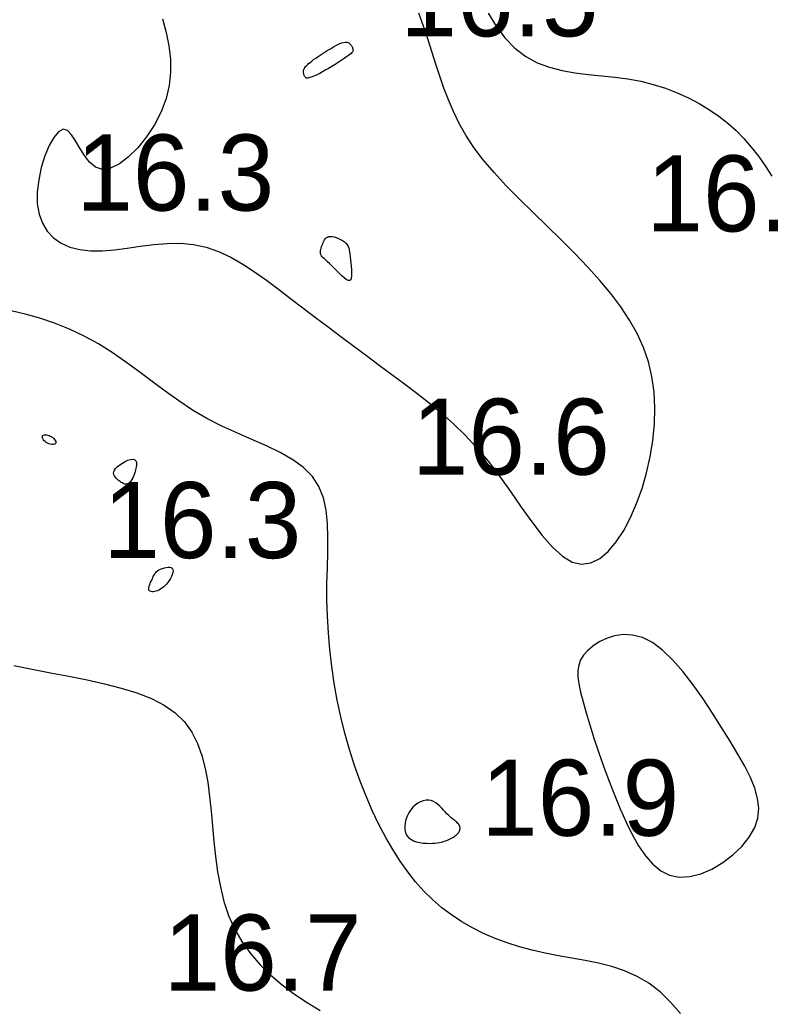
# Model space of a CAD drawing. Extents: x 3040093 to 3056816, y 408076 to 509144.
# Drawn here: x 3046305.5 to 3046354.8, y 434967.9 to 435032.9 of the extents above; entities that cross this region are included whole.
import ezdxf

# ---------------------------------------------------------------- set-up
doc = ezdxf.new("R2010")
doc.units = 0
doc.layers.add('V-CHAN-CONT-EL17', color=7, linetype='Continuous')
doc.layers.add('V-TOPO-SOUN-0610', color=7, linetype='Continuous')

msp = doc.modelspace()

# ---------------------------------------------------------------- linework, layer by layer
at = {"layer": 'V-CHAN-CONT-EL17'}
for points in [[(3046314.879, 435033.003), (3046315.11, 435032.101), (3046315.285, 435031.219), (3046315.389, 435030.349), (3046315.405, 435029.488), (3046315.319, 435028.627), (3046315.114, 435027.762), (3046314.782, 435026.892), (3046314.342, 435026.042), (3046313.821, 435025.244), (3046313.246, 435024.528), (3046312.643, 435023.925), (3046312.038, 435023.467), (3046311.458, 435023.184), (3046310.93, 435023.108), (3046310.472, 435023.254), (3046310.08, 435023.576), (3046309.738, 435024.012), (3046309.435, 435024.5), (3046309.158, 435024.979), (3046308.892, 435025.387), (3046308.625, 435025.662), (3046308.344, 435025.743), (3046308.04, 435025.584), (3046307.727, 435025.212), (3046307.423, 435024.668), (3046307.144, 435023.995), (3046306.909, 435023.235), (3046306.735, 435022.431), (3046306.641, 435021.626), (3046306.644, 435020.861), (3046306.758, 435020.172), (3046306.98, 435019.568), (3046307.301, 435019.048), (3046307.715, 435018.614), (3046308.213, 435018.267), (3046308.789, 435018.007), (3046309.434, 435017.837), (3046310.141, 435017.755), (3046310.903, 435017.76), (3046311.709, 435017.829), (3046312.549, 435017.938), (3046313.414, 435018.061), (3046314.293, 435018.171), (3046315.175, 435018.245), (3046316.051, 435018.256), (3046316.911, 435018.178), (3046317.747, 435017.993), (3046318.561, 435017.707), (3046319.36, 435017.334), (3046320.147, 435016.887), (3046320.929, 435016.38), (3046321.711, 435015.825), (3046322.497, 435015.237), (3046323.294, 435014.628), (3046324.104, 435014.01), (3046324.927, 435013.387), (3046325.759, 435012.76), (3046326.597, 435012.131), (3046327.439, 435011.502), (3046328.281, 435010.874), (3046329.12, 435010.25), (3046329.954, 435009.631), (3046330.78, 435009.017), (3046331.597, 435008.399), (3046332.404, 435007.763), (3046333.2, 435007.1), (3046333.986, 435006.397), (3046334.761, 435005.641), (3046335.524, 435004.823), (3046336.274, 435003.929), (3046337.012, 435002.958), (3046337.736, 435001.942), (3046338.447, 435000.924), (3046339.144, 434999.948), (3046339.828, 434999.056), (3046340.497, 434998.29), (3046341.153, 434997.693), (3046341.794, 434997.307), (3046342.419, 434997.165), (3046343.026, 434997.252), (3046343.61, 434997.543), (3046344.167, 434998.012), (3046344.691, 434998.634), (3046345.18, 434999.384), (3046345.629, 435000.237), (3046346.033, 435001.167), (3046346.389, 435002.152), (3046346.69, 435003.176), (3046346.931, 435004.229), (3046347.106, 435005.298), (3046347.21, 435006.372), (3046347.237, 435007.437), (3046347.182, 435008.484), (3046347.039, 435009.499), (3046346.803, 435010.474), (3046346.478, 435011.414), (3046346.065, 435012.324), (3046345.57, 435013.212), (3046344.995, 435014.086), (3046344.344, 435014.952), (3046343.62, 435015.819), (3046342.828, 435016.692), (3046341.973, 435017.576), (3046341.074, 435018.47), (3046340.152, 435019.368), (3046339.229, 435020.265), (3046338.326, 435021.155), (3046337.465, 435022.034), (3046336.666, 435022.897), (3046335.952, 435023.738), (3046335.337, 435024.554), (3046334.814, 435025.35), (3046334.37, 435026.132), (3046333.99, 435026.905), (3046333.661, 435027.675), (3046333.369, 435028.448), (3046333.1, 435029.231), (3046332.841, 435030.03), (3046332.58, 435030.847), (3046332.309, 435031.68), (3046332.025, 435032.523), (3046331.721, 435033.37)], [(3046336.281, 435033.373), (3046336.793, 435032.519), (3046337.381, 435031.749), (3046338.034, 435031.081), (3046338.744, 435030.533), (3046339.502, 435030.116), (3046340.299, 435029.812), (3046341.128, 435029.598), (3046341.979, 435029.452), (3046342.845, 435029.348), (3046343.719, 435029.264), (3046344.591, 435029.176), (3046345.453, 435029.06), (3046346.299, 435028.898), (3046347.123, 435028.688), (3046347.923, 435028.433), (3046348.696, 435028.136), (3046349.437, 435027.801), (3046350.143, 435027.431), (3046350.812, 435027.029), (3046351.439, 435026.598), (3046352.022, 435026.14), (3046352.567, 435025.653), (3046353.079, 435025.133), (3046353.565, 435024.577), (3046354.031, 435023.981), (3046354.482, 435023.341), (3046354.926, 435022.655)], [(3046348.908, 434967.653), (3046348.266, 434968.404), (3046347.576, 434969.07), (3046346.838, 434969.637), (3046346.058, 434970.094), (3046345.241, 434970.455), (3046344.396, 434970.737), (3046343.53, 434970.959), (3046342.652, 434971.139), (3046341.768, 434971.296), (3046340.887, 434971.448), (3046340.016, 434971.613), (3046339.163, 434971.807), (3046338.33, 434972.033), (3046337.519, 434972.293), (3046336.732, 434972.587), (3046335.972, 434972.916), (3046335.24, 434973.282), (3046334.539, 434973.685), (3046333.87, 434974.127), (3046333.234, 434974.607), (3046332.631, 434975.129), (3046332.057, 434975.694), (3046331.51, 434976.303), (3046330.987, 434976.959), (3046330.487, 434977.663), (3046330.006, 434978.418), (3046329.542, 434979.224), (3046329.093, 434980.082), (3046328.662, 434980.989), (3046328.251, 434981.939), (3046327.863, 434982.927), (3046327.501, 434983.947), (3046327.166, 434984.995), (3046326.863, 434986.064), (3046326.594, 434987.15), (3046326.361, 434988.248), (3046326.164, 434989.352), (3046326.002, 434990.46), (3046325.874, 434991.566), (3046325.778, 434992.668), (3046325.715, 434993.76), (3046325.683, 434994.839), (3046325.681, 434995.9), (3046325.705, 434996.939), (3046325.735, 434997.949), (3046325.748, 434998.921), (3046325.719, 434999.847), (3046325.626, 435000.72), (3046325.445, 435001.531), (3046325.152, 435002.273), (3046324.724, 435002.937), (3046324.146, 435003.52), (3046323.434, 435004.036), (3046322.615, 435004.503), (3046321.712, 435004.939), (3046320.753, 435005.363), (3046319.762, 435005.794), (3046318.764, 435006.248), (3046317.784, 435006.746), (3046316.843, 435007.299), (3046315.936, 435007.899), (3046315.053, 435008.53), (3046314.184, 435009.178), (3046313.32, 435009.828), (3046312.451, 435010.466), (3046311.567, 435011.076), (3046310.658, 435011.644), (3046309.719, 435012.157), (3046308.756, 435012.611), (3046307.783, 435013.005), (3046306.812, 435013.337), (3046305.854, 435013.606), (3046304.922, 435013.809)], [(3046305.112, 434990.517), (3046306.31, 434990.269), (3046307.52, 434990.035), (3046308.726, 434989.806), (3046309.913, 434989.571), (3046311.064, 434989.319), (3046312.163, 434989.038), (3046313.194, 434988.717), (3046314.14, 434988.345), (3046314.985, 434987.91), (3046315.712, 434987.401), (3046316.311, 434986.81), (3046316.792, 434986.141), (3046317.17, 434985.403), (3046317.461, 434984.603), (3046317.681, 434983.75), (3046317.844, 434982.851), (3046317.968, 434981.915), (3046318.066, 434980.949), (3046318.154, 434979.961), (3046318.247, 434978.961), (3046318.356, 434977.958), (3046318.494, 434976.96), (3046318.675, 434975.978), (3046318.912, 434975.019), (3046319.218, 434974.094), (3046319.605, 434973.211), (3046320.082, 434972.378), (3046320.645, 434971.595), (3046321.282, 434970.861), (3046321.983, 434970.172), (3046322.74, 434969.529), (3046323.541, 434968.929), (3046324.377, 434968.37), (3046325.237, 434967.85)]]:
    msp.add_lwpolyline(points, dxfattribs=at)
for points in [[(3046324.136, 435029.513), (3046324.137, 435029.557), (3046324.142, 435029.601), (3046324.153, 435029.647), (3046324.171, 435029.695), (3046324.197, 435029.746), (3046324.232, 435029.8), (3046324.276, 435029.857), (3046324.33, 435029.919), (3046324.397, 435029.986), (3046324.477, 435030.059), (3046324.571, 435030.138), (3046324.68, 435030.224), (3046324.806, 435030.318), (3046324.95, 435030.421), (3046325.113, 435030.534), (3046325.294, 435030.656), (3046325.49, 435030.784), (3046325.695, 435030.912), (3046325.903, 435031.038), (3046326.107, 435031.155), (3046326.303, 435031.26), (3046326.484, 435031.347), (3046326.645, 435031.413), (3046326.781, 435031.454), (3046326.893, 435031.473), (3046326.986, 435031.471), (3046327.061, 435031.454), (3046327.121, 435031.425), (3046327.171, 435031.386), (3046327.211, 435031.341), (3046327.246, 435031.295), (3046327.277, 435031.248), (3046327.305, 435031.203), (3046327.33, 435031.159), (3046327.351, 435031.116), (3046327.368, 435031.074), (3046327.381, 435031.033), (3046327.39, 435030.993), (3046327.393, 435030.954), (3046327.391, 435030.916), (3046327.381, 435030.877), (3046327.359, 435030.834), (3046327.322, 435030.785), (3046327.267, 435030.729), (3046327.191, 435030.663), (3046327.09, 435030.584), (3046326.961, 435030.491), (3046326.803, 435030.382), (3046326.621, 435030.262), (3046326.421, 435030.132), (3046326.209, 435029.999), (3046325.993, 435029.866), (3046325.779, 435029.737), (3046325.573, 435029.616), (3046325.382, 435029.508), (3046325.211, 435029.416), (3046325.059, 435029.339), (3046324.927, 435029.276), (3046324.811, 435029.226), (3046324.712, 435029.186), (3046324.626, 435029.156), (3046324.552, 435029.135), (3046324.49, 435029.119), (3046324.438, 435029.11), (3046324.394, 435029.105), (3046324.357, 435029.105), (3046324.327, 435029.11), (3046324.301, 435029.12), (3046324.279, 435029.135), (3046324.26, 435029.154), (3046324.242, 435029.177), (3046324.225, 435029.204), (3046324.209, 435029.235), (3046324.193, 435029.27), (3046324.179, 435029.307), (3046324.166, 435029.346), (3046324.155, 435029.386), (3046324.146, 435029.428), (3046324.14, 435029.471)], [(3046326.013, 435018.696), (3046326.146, 435018.671), (3046326.286, 435018.629), (3046326.429, 435018.573), (3046326.57, 435018.505), (3046326.703, 435018.428), (3046326.823, 435018.342), (3046326.925, 435018.25), (3046327.005, 435018.153), (3046327.066, 435018.051), (3046327.11, 435017.94), (3046327.142, 435017.818), (3046327.165, 435017.683), (3046327.183, 435017.532), (3046327.2, 435017.363), (3046327.219, 435017.174), (3046327.243, 435016.964), (3046327.267, 435016.743), (3046327.288, 435016.521), (3046327.301, 435016.311), (3046327.3, 435016.123), (3046327.282, 435015.968), (3046327.241, 435015.857), (3046327.173, 435015.803), (3046327.075, 435015.811), (3046326.951, 435015.875), (3046326.806, 435015.983), (3046326.648, 435016.124), (3046326.48, 435016.287), (3046326.311, 435016.459), (3046326.145, 435016.629), (3046325.988, 435016.787), (3046325.845, 435016.923), (3046325.718, 435017.038), (3046325.605, 435017.136), (3046325.509, 435017.221), (3046325.427, 435017.298), (3046325.362, 435017.369), (3046325.311, 435017.439), (3046325.277, 435017.511), (3046325.258, 435017.589), (3046325.252, 435017.672), (3046325.259, 435017.76), (3046325.275, 435017.85), (3046325.299, 435017.943), (3046325.33, 435018.037), (3046325.364, 435018.131), (3046325.4, 435018.225), (3046325.437, 435018.315), (3046325.477, 435018.402), (3046325.521, 435018.482), (3046325.573, 435018.553), (3046325.633, 435018.613), (3046325.706, 435018.66), (3046325.792, 435018.691), (3046325.894, 435018.703)], [(3046307.008, 435005.629), (3046307.051, 435005.656), (3046307.108, 435005.672), (3046307.175, 435005.677), (3046307.251, 435005.671), (3046307.332, 435005.655), (3046307.416, 435005.628), (3046307.5, 435005.59), (3046307.581, 435005.543), (3046307.657, 435005.487), (3046307.725, 435005.427), (3046307.783, 435005.364), (3046307.829, 435005.301), (3046307.859, 435005.24), (3046307.873, 435005.183), (3046307.866, 435005.135), (3046307.838, 435005.095), (3046307.791, 435005.066), (3046307.73, 435005.047), (3046307.656, 435005.039), (3046307.574, 435005.042), (3046307.488, 435005.056), (3046307.4, 435005.081), (3046307.315, 435005.118), (3046307.235, 435005.166), (3046307.163, 435005.223), (3046307.1, 435005.286), (3046307.048, 435005.352), (3046307.008, 435005.419), (3046306.983, 435005.483), (3046306.973, 435005.541), (3046306.981, 435005.59)], [(3046311.912, 435003.579), (3046312.063, 435003.701), (3046312.236, 435003.817), (3046312.419, 435003.919), (3046312.602, 435004.001), (3046312.773, 435004.054), (3046312.923, 435004.071), (3046313.041, 435004.045), (3046313.118, 435003.97), (3046313.157, 435003.855), (3046313.164, 435003.708), (3046313.145, 435003.54), (3046313.105, 435003.361), (3046313.05, 435003.18), (3046312.985, 435003.008), (3046312.917, 435002.855), (3046312.849, 435002.728), (3046312.782, 435002.628), (3046312.717, 435002.551), (3046312.653, 435002.495), (3046312.59, 435002.459), (3046312.527, 435002.439), (3046312.465, 435002.433), (3046312.403, 435002.438), (3046312.341, 435002.454), (3046312.279, 435002.477), (3046312.217, 435002.509), (3046312.154, 435002.548), (3046312.091, 435002.594), (3046312.027, 435002.645), (3046311.962, 435002.702), (3046311.896, 435002.764), (3046311.83, 435002.83), (3046311.767, 435002.9), (3046311.715, 435002.976), (3046311.678, 435003.058), (3046311.662, 435003.147), (3046311.672, 435003.242), (3046311.714, 435003.346), (3046311.793, 435003.458)], [(3046314.267, 434996.359), (3046314.302, 434996.435), (3046314.338, 434996.505), (3046314.378, 434996.57), (3046314.425, 434996.63), (3046314.482, 434996.686), (3046314.554, 434996.74), (3046314.641, 434996.792), (3046314.748, 434996.843), (3046314.868, 434996.889), (3046314.996, 434996.929), (3046315.124, 434996.958), (3046315.247, 434996.973), (3046315.358, 434996.97), (3046315.451, 434996.947), (3046315.518, 434996.9), (3046315.556, 434996.827), (3046315.566, 434996.732), (3046315.551, 434996.619), (3046315.515, 434996.494), (3046315.461, 434996.361), (3046315.393, 434996.226), (3046315.313, 434996.094), (3046315.225, 434995.97), (3046315.132, 434995.857), (3046315.035, 434995.756), (3046314.937, 434995.668), (3046314.836, 434995.591), (3046314.736, 434995.525), (3046314.636, 434995.471), (3046314.537, 434995.427), (3046314.442, 434995.394), (3046314.351, 434995.371), (3046314.266, 434995.359), (3046314.187, 434995.357), (3046314.119, 434995.367), (3046314.06, 434995.389), (3046314.015, 434995.424), (3046313.983, 434995.471), (3046313.968, 434995.532), (3046313.97, 434995.606), (3046313.986, 434995.691), (3046314.014, 434995.784), (3046314.051, 434995.882), (3046314.094, 434995.983), (3046314.14, 434996.084), (3046314.186, 434996.182), (3046314.229, 434996.275)], [(3046345.344, 434980.225), (3046345.744, 434979.406), (3046346.165, 434978.66), (3046346.614, 434978.005), (3046347.098, 434977.456), (3046347.624, 434977.03), (3046348.2, 434976.744), (3046348.832, 434976.612), (3046349.522, 434976.647), (3046350.248, 434976.831), (3046350.981, 434977.144), (3046351.695, 434977.564), (3046352.361, 434978.068), (3046352.951, 434978.635), (3046353.438, 434979.242), (3046353.794, 434979.869), (3046353.998, 434980.498), (3046354.057, 434981.134), (3046353.986, 434981.783), (3046353.799, 434982.455), (3046353.51, 434983.158), (3046353.133, 434983.901), (3046352.683, 434984.692), (3046352.174, 434985.539), (3046351.619, 434986.445), (3046351.026, 434987.386), (3046350.402, 434988.329), (3046349.755, 434989.246), (3046349.09, 434990.104), (3046348.416, 434990.873), (3046347.74, 434991.522), (3046347.067, 434992.02), (3046346.407, 434992.346), (3046345.766, 434992.514), (3046345.153, 434992.546), (3046344.577, 434992.466), (3046344.046, 434992.297), (3046343.569, 434992.062), (3046343.154, 434991.785), (3046342.81, 434991.487), (3046342.542, 434991.188), (3046342.35, 434990.88), (3046342.227, 434990.549), (3046342.17, 434990.185), (3046342.174, 434989.774), (3046342.235, 434989.303), (3046342.348, 434988.76), (3046342.508, 434988.133), (3046342.711, 434987.413), (3046342.953, 434986.613), (3046343.229, 434985.751), (3046343.534, 434984.843), (3046343.864, 434983.906), (3046344.215, 434982.959), (3046344.581, 434982.018), (3046344.958, 434981.101)], [(3046334.236, 434979.434), (3046334.282, 434979.484), (3046334.322, 434979.534), (3046334.356, 434979.585), (3046334.383, 434979.637), (3046334.404, 434979.689), (3046334.418, 434979.741), (3046334.424, 434979.794), (3046334.424, 434979.848), (3046334.417, 434979.901), (3046334.403, 434979.955), (3046334.381, 434980.009), (3046334.351, 434980.062), (3046334.315, 434980.115), (3046334.27, 434980.168), (3046334.218, 434980.22), (3046334.158, 434980.272), (3046334.091, 434980.325), (3046334.017, 434980.381), (3046333.936, 434980.442), (3046333.85, 434980.511), (3046333.758, 434980.589), (3046333.661, 434980.677), (3046333.56, 434980.779), (3046333.454, 434980.895), (3046333.344, 434981.02), (3046333.228, 434981.149), (3046333.106, 434981.275), (3046332.976, 434981.393), (3046332.837, 434981.496), (3046332.69, 434981.58), (3046332.532, 434981.637), (3046332.365, 434981.664), (3046332.19, 434981.66), (3046332.011, 434981.626), (3046331.832, 434981.563), (3046331.657, 434981.471), (3046331.488, 434981.352), (3046331.33, 434981.206), (3046331.185, 434981.035), (3046331.059, 434980.84), (3046330.953, 434980.626), (3046330.87, 434980.402), (3046330.814, 434980.174), (3046330.788, 434979.949), (3046330.794, 434979.734), (3046330.836, 434979.535), (3046330.916, 434979.361), (3046331.037, 434979.215), (3046331.191, 434979.098), (3046331.373, 434979.006), (3046331.573, 434978.937), (3046331.786, 434978.887), (3046332.003, 434978.855), (3046332.217, 434978.837), (3046332.421, 434978.831), (3046332.609, 434978.834), (3046332.78, 434978.846), (3046332.937, 434978.864), (3046333.08, 434978.889), (3046333.212, 434978.919), (3046333.333, 434978.953), (3046333.446, 434978.99), (3046333.551, 434979.029), (3046333.651, 434979.07), (3046333.744, 434979.112), (3046333.832, 434979.155), (3046333.914, 434979.199), (3046333.991, 434979.244), (3046334.061, 434979.291), (3046334.125, 434979.338), (3046334.184, 434979.386)]]:
    msp.add_lwpolyline(points, close=True, dxfattribs=at)

# ---------------------------------------------------------------- texts
at = {"layer": 'V-TOPO-SOUN-0610'}
for s, p in [('16.5 ', (3046330.503, 435031.85)), ('16.3 ', (3046309.203, 435020.4)), ('16.4 ', (3046346.673, 435019.03)), ('16.6 ', (3046331.253, 435003.05)), ('16.3 ', (3046310.983, 434997.57)), ('16.9 ', (3046335.813, 434979.33)), ('16.7 ', (3046314.943, 434969.16))]:
    msp.add_text(s, height=5, dxfattribs=at).set_placement(p)

doc.saveas('drawing.dxf')
